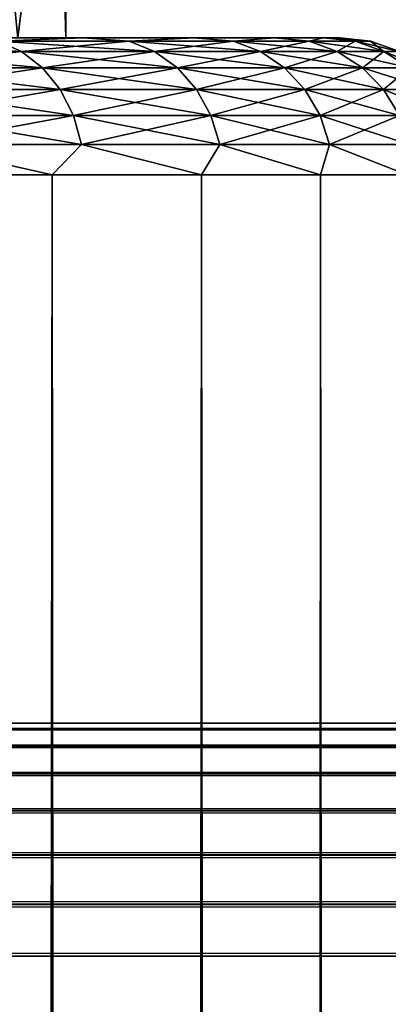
# Model space of a CAD drawing. Extents: x -265 to 265, y 0 to 1307.
# Tile 370 of 436: x -238.34 to -235.65, y 1292.95 to 1300.13. Entities that reach past the tile are written whole.
import ezdxf

# ---------------------------------------------------------------- set-up
doc = ezdxf.new("R2010")
doc.units = 0
doc.header["$LTSCALE"] = 65.185185
for name, color, linetype in [('2', 7, 'CONTINUOUS'), ('3', 7, 'CONTINUOUS'), ('334', 7, 'CONTINUOUS'), ('335', 7, 'CONTINUOUS'), ('344', 7, 'CONTINUOUS'), ('4', 7, 'CONTINUOUS'), ('7', 7, 'CONTINUOUS'), ('70', 7, 'CONTINUOUS'), ('71', 7, 'CONTINUOUS'), ('75', 7, 'CONTINUOUS'), ('76', 7, 'CONTINUOUS'), ('77', 7, 'CONTINUOUS'), ('8', 7, 'CONTINUOUS')]:
    doc.layers.add(name, color=color, linetype=linetype)

msp = doc.modelspace()

# ---------------------------------------------------------------- linework, layer by layer
at = {"layer": '2', "color": 7, "linetype": 'CONTINUOUS'}
for points in [[(-238.893, 1300, 8.5226), (-237.8756, 1300, 7), (-238.7263, 1300, 0.7711), (-238.893, 1300, 8.5226)], [(-237.8756, 1300, 7), (-237.8756, 1300, -7), (-238.893, 1300, -8.5226), (-237.8756, 1300, 7)], [(-237.8756, 1300, 7), (-238.893, 1300, -8.5226), (-238.7263, 1300, -0.7711), (-237.8756, 1300, 7)], [(-238.7263, 1300, 0.7711), (-237.8756, 1300, 7), (-238.7263, 1300, -0.7711), (-238.7263, 1300, 0.7711)], [(-237.8756, 1300, 7), (-237.0657, 1300, 5.3575), (-237.8756, 1300, -7), (-237.8756, 1300, 7)], [(-237.0657, 1300, 5.3575), (-237.0657, 1300, -5.3575), (-237.8756, 1300, -7), (-237.0657, 1300, 5.3575)], [(-237.0657, 1300, 5.3575), (-236.477, 1300, 3.6234), (-237.0657, 1300, -5.3575), (-237.0657, 1300, 5.3575)], [(-236.477, 1300, 3.6234), (-236.477, 1300, -3.6234), (-237.0657, 1300, -5.3575), (-236.477, 1300, 3.6234)], [(-236.477, 1300, 3.6234), (-236.1198, 1300, 1.8273), (-236.477, 1300, -3.6234), (-236.477, 1300, 3.6234)], [(-236.1198, 1300, 1.8273), (-236.1198, 1300, -1.8273), (-236.477, 1300, -3.6234), (-236.1198, 1300, 1.8273)], [(-236.1198, 1300, 1.8273), (-236, 1300), (-236.1198, 1300, -1.8273), (-236.1198, 1300, 1.8273)]]:
    msp.add_3dface(points, dxfattribs=at)
at = {"layer": '3', "color": 7, "linetype": 'CONTINUOUS'}
for points in [[(-239.3934, 1, 10.6066), (-238.0997, 1, 9.1314), (-239.3934, 1299, 10.6066), (-239.3934, 1, 10.6066)], [(-239.3934, 1299, 10.6066), (-238.0997, 1, 9.1314), (-238.0997, 1299, 9.1314), (-239.3934, 1299, 10.6066)], [(-238.0997, 1, 9.1314), (-237.0096, 1, 7.5), (-238.0997, 1299, 9.1314), (-238.0997, 1, 9.1314)], [(-238.0997, 1299, 9.1314), (-237.0096, 1, 7.5), (-237.0096, 1299, 7.5), (-238.0997, 1299, 9.1314)], [(-237.0096, 1, 7.5), (-236.1418, 1, 5.7403), (-237.0096, 1299, 7.5), (-237.0096, 1, 7.5)], [(-237.0096, 1299, 7.5), (-236.1418, 1, 5.7403), (-236.1418, 1299, 5.7403), (-237.0096, 1299, 7.5)], [(-236.1418, 1, 5.7403), (-235.5111, 1, 3.8823), (-236.1418, 1299, 5.7403), (-236.1418, 1, 5.7403)], [(-236.1418, 1299, 5.7403), (-235.5111, 1, 3.8823), (-235.5111, 1299, 3.8823), (-236.1418, 1299, 5.7403)]]:
    msp.add_3dface(points, dxfattribs=at)
at = {"layer": '334', "color": 7, "linetype": 'CONTINUOUS'}
for points in [[(-238.3486, 1300, -2.8715), (-238, 1300), (-240.0509, 1300, -2.6656), (-238.3486, 1300, -2.8715)], [(-238, 1300), (-239.7, 1300), (-240.0509, 1300, -2.6656), (-238, 1300)], [(-238, 1300), (-238.3486, 1300, 2.8715), (-239.7, 1300), (-238, 1300)]]:
    msp.add_3dface(points, dxfattribs=at)
at = {"layer": '335', "color": 7, "linetype": 'CONTINUOUS'}
for points in [[(-238.0626, 1302.3, 1.2238), (-238, 1300), (-238.0626, 1304.7, 1.2238), (-238.0626, 1302.3, 1.2238)], [(-238.0626, 1304.7, 1.2238), (-238, 1300), (-238.0157, 1304.7, 0.6127), (-238.0626, 1304.7, 1.2238)], [(-238, 1300), (-238, 1304.7), (-238.0157, 1304.7, 0.6127), (-238, 1300)], [(-238.5824, 1302.3, 3.693), (-238.3486, 1300, 2.8715), (-238.0626, 1302.3, 1.2238), (-238.5824, 1302.3, 3.693)], [(-238.3486, 1300, 2.8715), (-238, 1300), (-238.0626, 1302.3, 1.2238), (-238.3486, 1300, 2.8715)]]:
    msp.add_3dface(points, dxfattribs=at)
at = {"layer": '344', "color": 7, "linetype": 'CONTINUOUS'}
for points in [[(-238, 1304.7), (-238, 1300), (-238.0626, 1302.3, -1.2238), (-238, 1304.7)], [(-238.0626, 1302.3, -1.2238), (-238.3486, 1300, -2.8715), (-238.5824, 1302.3, -3.693), (-238.0626, 1302.3, -1.2238)], [(-238, 1300), (-238.3486, 1300, -2.8715), (-238.0626, 1302.3, -1.2238), (-238, 1300)]]:
    msp.add_3dface(points, dxfattribs=at)
at = {"layer": '4', "color": 7, "linetype": 'CONTINUOUS'}
for points in [[(-238.0997, 1, -9.1314), (-239.3934, 1, -10.6066), (-238.0997, 1299, -9.1314), (-238.0997, 1, -9.1314)], [(-238.0997, 1299, -9.1314), (-239.3934, 1, -10.6066), (-239.3934, 1299, -10.6066), (-238.0997, 1299, -9.1314)], [(-237.0096, 1, -7.5), (-238.0997, 1, -9.1314), (-237.0096, 1299, -7.5), (-237.0096, 1, -7.5)], [(-237.0096, 1299, -7.5), (-238.0997, 1, -9.1314), (-238.0997, 1299, -9.1314), (-237.0096, 1299, -7.5)], [(-236.1418, 1, -5.7403), (-237.0096, 1, -7.5), (-236.1418, 1299, -5.7403), (-236.1418, 1, -5.7403)], [(-236.1418, 1299, -5.7403), (-237.0096, 1, -7.5), (-237.0096, 1299, -7.5), (-236.1418, 1299, -5.7403)], [(-235.5111, 1, -3.8823), (-236.1418, 1, -5.7403), (-235.5111, 1299, -3.8823), (-235.5111, 1, -3.8823)], [(-235.5111, 1299, -3.8823), (-236.1418, 1, -5.7403), (-236.1418, 1299, -5.7403), (-235.5111, 1299, -3.8823)]]:
    msp.add_3dface(points, dxfattribs=at)
at = {"layer": '7', "color": 7, "linetype": 'CONTINUOUS'}
for points in [[(-238.4946, 1299.9752, 8.3591), (-239.633, 1299.9752, 9.7352), (-238.3234, 1299.9014, 8.4835), (-238.4946, 1299.9752, 8.3591)], [(-238.3234, 1299.9014, 8.4835), (-239.633, 1299.9752, 9.7352), (-239.4787, 1299.9014, 9.8801), (-238.3234, 1299.9014, 8.4835)], [(-237.8756, 1300, 7), (-238.893, 1300, 8.5226), (-238.4946, 1299.9752, 8.3591), (-237.8756, 1300, 7)], [(-237.5377, 1299.9752, 6.8512), (-237.8756, 1300, 7), (-238.4946, 1299.9752, 8.3591), (-237.5377, 1299.9752, 6.8512)], [(-237.5377, 1299.9752, 6.8512), (-238.4946, 1299.9752, 8.3591), (-237.3522, 1299.9014, 6.9532), (-237.5377, 1299.9752, 6.8512)], [(-237.3522, 1299.9014, 6.9532), (-238.4946, 1299.9752, 8.3591), (-238.3234, 1299.9014, 8.4835), (-237.3522, 1299.9014, 6.9532)], [(-237.0657, 1300, 5.3575), (-237.8756, 1300, 7), (-237.5377, 1299.9752, 6.8512), (-237.0657, 1300, 5.3575)], [(-236.7773, 1299.9752, 5.2353), (-237.0657, 1300, 5.3575), (-237.5377, 1299.9752, 6.8512), (-236.7773, 1299.9752, 5.2353)], [(-236.7773, 1299.9752, 5.2353), (-237.5377, 1299.9752, 6.8512), (-236.5805, 1299.9014, 5.3132), (-236.7773, 1299.9752, 5.2353)], [(-236.5805, 1299.9014, 5.3132), (-237.5377, 1299.9752, 6.8512), (-237.3522, 1299.9014, 6.9532), (-236.5805, 1299.9014, 5.3132)], [(-236.477, 1300, 3.6234), (-237.0657, 1300, 5.3575), (-236.7773, 1299.9752, 5.2353), (-236.477, 1300, 3.6234)], [(-236.2254, 1299.9752, 3.5367), (-236.477, 1300, 3.6234), (-236.7773, 1299.9752, 5.2353), (-236.2254, 1299.9752, 3.5367)], [(-236.2254, 1299.9752, 3.5367), (-236.7773, 1299.9752, 5.2353), (-236.0204, 1299.9014, 3.5894), (-236.2254, 1299.9752, 3.5367)], [(-236.0204, 1299.9014, 3.5894), (-236.7773, 1299.9752, 5.2353), (-236.5805, 1299.9014, 5.3132), (-236.0204, 1299.9014, 3.5894)], [(-236.1198, 1300, 1.8273), (-236.477, 1300, 3.6234), (-236.2254, 1299.9752, 3.5367), (-236.1198, 1300, 1.8273)], [(-235.8907, 1299.9752, 1.7824), (-236.1198, 1300, 1.8273), (-236.2254, 1299.9752, 3.5367), (-235.8907, 1299.9752, 1.7824)], [(-235.8907, 1299.9752, 1.7824), (-236.2254, 1299.9752, 3.5367), (-235.6807, 1299.9014, 1.8089), (-235.8907, 1299.9752, 1.7824)], [(-235.6807, 1299.9014, 1.8089), (-236.2254, 1299.9752, 3.5367), (-236.0204, 1299.9014, 3.5894), (-235.6807, 1299.9014, 1.8089)], [(-236, 1300), (-236.1198, 1300, 1.8273), (-235.7786, 1299.9752), (-236, 1300)], [(-235.7786, 1299.9752), (-236.1198, 1300, 1.8273), (-235.8907, 1299.9752, 1.7824), (-235.7786, 1299.9752)], [(-235.7786, 1299.9752), (-235.8907, 1299.9752, 1.7824), (-235.5669, 1299.9014), (-235.7786, 1299.9752)], [(-235.5669, 1299.9014), (-235.8907, 1299.9752, 1.7824), (-235.6807, 1299.9014, 1.8089), (-235.5669, 1299.9014)], [(-238.3234, 1299.9014, 8.4835), (-239.4787, 1299.9014, 9.8801), (-238.1698, 1299.7823, 8.5952), (-238.3234, 1299.9014, 8.4835)], [(-238.1698, 1299.7823, 8.5952), (-239.4787, 1299.9014, 9.8801), (-239.3403, 1299.7823, 10.0101), (-238.1698, 1299.7823, 8.5952)], [(-237.3522, 1299.9014, 6.9532), (-238.3234, 1299.9014, 8.4835), (-237.1858, 1299.7823, 7.0447), (-237.3522, 1299.9014, 6.9532)], [(-237.1858, 1299.7823, 7.0447), (-238.3234, 1299.9014, 8.4835), (-238.1698, 1299.7823, 8.5952), (-237.1858, 1299.7823, 7.0447)], [(-236.5805, 1299.9014, 5.3132), (-237.3522, 1299.9014, 6.9532), (-236.4039, 1299.7823, 5.3831), (-236.5805, 1299.9014, 5.3132)], [(-236.4039, 1299.7823, 5.3831), (-237.3522, 1299.9014, 6.9532), (-237.1858, 1299.7823, 7.0447), (-236.4039, 1299.7823, 5.3831)], [(-236.0204, 1299.9014, 3.5894), (-236.5805, 1299.9014, 5.3132), (-235.8364, 1299.7823, 3.6366), (-236.0204, 1299.9014, 3.5894)], [(-235.8364, 1299.7823, 3.6366), (-236.5805, 1299.9014, 5.3132), (-236.4039, 1299.7823, 5.3831), (-235.8364, 1299.7823, 3.6366)], [(-235.6807, 1299.9014, 1.8089), (-236.0204, 1299.9014, 3.5894), (-235.4923, 1299.7823, 1.8327), (-235.6807, 1299.9014, 1.8089)], [(-235.4923, 1299.7823, 1.8327), (-236.0204, 1299.9014, 3.5894), (-235.8364, 1299.7823, 3.6366), (-235.4923, 1299.7823, 1.8327)], [(-235.5669, 1299.9014), (-235.6807, 1299.9014, 1.8089), (-235.377, 1299.7823), (-235.5669, 1299.9014)], [(-235.377, 1299.7823), (-235.6807, 1299.9014, 1.8089), (-235.4923, 1299.7823, 1.8327), (-235.377, 1299.7823)], [(-238.1698, 1299.7823, 8.5952), (-239.3403, 1299.7823, 10.0101), (-238.0415, 1299.6238, 8.6884), (-238.1698, 1299.7823, 8.5952)], [(-238.0415, 1299.6238, 8.6884), (-239.3403, 1299.7823, 10.0101), (-239.2247, 1299.6238, 10.1187), (-238.0415, 1299.6238, 8.6884)], [(-237.1858, 1299.7823, 7.0447), (-238.1698, 1299.7823, 8.5952), (-237.0468, 1299.6238, 7.1211), (-237.1858, 1299.7823, 7.0447)], [(-237.0468, 1299.6238, 7.1211), (-238.1698, 1299.7823, 8.5952), (-238.0415, 1299.6238, 8.6884), (-237.0468, 1299.6238, 7.1211)], [(-236.4039, 1299.7823, 5.3831), (-237.1858, 1299.7823, 7.0447), (-236.2565, 1299.6238, 5.4415), (-236.4039, 1299.7823, 5.3831)], [(-236.2565, 1299.6238, 5.4415), (-237.1858, 1299.7823, 7.0447), (-237.0468, 1299.6238, 7.1211), (-236.2565, 1299.6238, 5.4415)], [(-235.8364, 1299.7823, 3.6366), (-236.4039, 1299.7823, 5.3831), (-235.6828, 1299.6238, 3.676), (-235.8364, 1299.7823, 3.6366)], [(-235.6828, 1299.6238, 3.676), (-236.4039, 1299.7823, 5.3831), (-236.2565, 1299.6238, 5.4415), (-235.6828, 1299.6238, 3.676)], [(-235.4923, 1299.7823, 1.8327), (-235.8364, 1299.7823, 3.6366), (-235.335, 1299.6238, 1.8526), (-235.4923, 1299.7823, 1.8327)], [(-235.335, 1299.6238, 1.8526), (-235.8364, 1299.7823, 3.6366), (-235.6828, 1299.6238, 3.676), (-235.335, 1299.6238, 1.8526)], [(-238.0415, 1299.6238, 8.6884), (-239.2247, 1299.6238, 10.1187), (-237.9449, 1299.4341, 8.7585), (-238.0415, 1299.6238, 8.6884)], [(-237.9449, 1299.4341, 8.7585), (-239.2247, 1299.6238, 10.1187), (-239.1377, 1299.4341, 10.2003), (-237.9449, 1299.4341, 8.7585)], [(-237.0468, 1299.6238, 7.1211), (-238.0415, 1299.6238, 8.6884), (-236.9423, 1299.4341, 7.1785), (-237.0468, 1299.6238, 7.1211)], [(-236.9423, 1299.4341, 7.1785), (-238.0415, 1299.6238, 8.6884), (-237.9449, 1299.4341, 8.7585), (-236.9423, 1299.4341, 7.1785)], [(-236.2565, 1299.6238, 5.4415), (-237.0468, 1299.6238, 7.1211), (-236.1455, 1299.4341, 5.4854), (-236.2565, 1299.6238, 5.4415)], [(-236.1455, 1299.4341, 5.4854), (-237.0468, 1299.6238, 7.1211), (-236.9423, 1299.4341, 7.1785), (-236.1455, 1299.4341, 5.4854)], [(-235.6828, 1299.6238, 3.676), (-236.2565, 1299.6238, 5.4415), (-235.5673, 1299.4341, 3.7057), (-235.6828, 1299.6238, 3.676)], [(-235.5673, 1299.4341, 3.7057), (-236.2565, 1299.6238, 5.4415), (-236.1455, 1299.4341, 5.4854), (-235.5673, 1299.4341, 3.7057)], [(-235.335, 1299.6238, 1.8526), (-235.6828, 1299.6238, 3.676), (-235.2166, 1299.4341, 1.8676), (-235.335, 1299.6238, 1.8526)], [(-235.2166, 1299.4341, 1.8676), (-235.6828, 1299.6238, 3.676), (-235.5673, 1299.4341, 3.7057), (-235.2166, 1299.4341, 1.8676)], [(-237.9449, 1299.4341, 8.7585), (-239.1377, 1299.4341, 10.2003), (-237.885, 1299.2225, 8.802), (-237.9449, 1299.4341, 8.7585)], [(-237.885, 1299.2225, 8.802), (-239.1377, 1299.4341, 10.2003), (-239.0837, 1299.2225, 10.251), (-237.885, 1299.2225, 8.802)], [(-236.9423, 1299.4341, 7.1785), (-237.9449, 1299.4341, 8.7585), (-236.8774, 1299.2225, 7.2142), (-236.9423, 1299.4341, 7.1785)], [(-236.8774, 1299.2225, 7.2142), (-237.9449, 1299.4341, 8.7585), (-237.885, 1299.2225, 8.802), (-236.8774, 1299.2225, 7.2142)], [(-236.1455, 1299.4341, 5.4854), (-236.9423, 1299.4341, 7.1785), (-236.0767, 1299.2225, 5.5126), (-236.1455, 1299.4341, 5.4854)], [(-236.0767, 1299.2225, 5.5126), (-236.9423, 1299.4341, 7.1785), (-236.8774, 1299.2225, 7.2142), (-236.0767, 1299.2225, 5.5126)], [(-235.5673, 1299.4341, 3.7057), (-236.1455, 1299.4341, 5.4854), (-235.4955, 1299.2225, 3.7241), (-235.5673, 1299.4341, 3.7057)], [(-235.4955, 1299.2225, 3.7241), (-236.1455, 1299.4341, 5.4854), (-236.0767, 1299.2225, 5.5126), (-235.4955, 1299.2225, 3.7241)], [(-239.3934, 1299, 10.6066), (-238.0997, 1299, 9.1314), (-239.0837, 1299.2225, 10.251), (-239.3934, 1299, 10.6066)], [(-238.0997, 1299, 9.1314), (-237.885, 1299.2225, 8.802), (-239.0837, 1299.2225, 10.251), (-238.0997, 1299, 9.1314)], [(-238.0997, 1299, 9.1314), (-237.0096, 1299, 7.5), (-237.885, 1299.2225, 8.802), (-238.0997, 1299, 9.1314)], [(-237.0096, 1299, 7.5), (-236.8774, 1299.2225, 7.2142), (-237.885, 1299.2225, 8.802), (-237.0096, 1299, 7.5)], [(-237.0096, 1299, 7.5), (-236.1418, 1299, 5.7403), (-236.8774, 1299.2225, 7.2142), (-237.0096, 1299, 7.5)], [(-236.1418, 1299, 5.7403), (-236.0767, 1299.2225, 5.5126), (-236.8774, 1299.2225, 7.2142), (-236.1418, 1299, 5.7403)], [(-236.1418, 1299, 5.7403), (-235.5111, 1299, 3.8823), (-236.0767, 1299.2225, 5.5126), (-236.1418, 1299, 5.7403)], [(-235.5111, 1299, 3.8823), (-235.4955, 1299.2225, 3.7241), (-236.0767, 1299.2225, 5.5126), (-235.5111, 1299, 3.8823)]]:
    msp.add_3dface(points, dxfattribs=at)
at = {"layer": '70', "color": 7, "linetype": 'CONTINUOUS'}
for points in [[(-263, 1294.9574, 16.3217), (-263, 1295, 16.7), (263, 1294.9578, 16.3236), (-263, 1294.9574, 16.3217)], [(263, 1294.9578, 16.3236), (-263, 1295, 16.7), (263, 1295, 16.7), (263, 1294.9578, 16.3236)], [(263, 1294.8323, 15.9638), (-263, 1294.9574, 16.3217), (263, 1294.9578, 16.3236), (263, 1294.8323, 15.9638)], [(-263, 1294.8315, 15.9621), (-263, 1294.9574, 16.3217), (263, 1294.8323, 15.9638), (-263, 1294.8315, 15.9621)], [(263, 1294.6298, 15.641), (-263, 1294.8315, 15.9621), (263, 1294.8323, 15.9638), (263, 1294.6298, 15.641)], [(-263, 1294.6286, 15.6395), (-263, 1294.8315, 15.9621), (263, 1294.6298, 15.641), (-263, 1294.6286, 15.6395)], [(263, 1294.3605, 15.3714), (-263, 1294.6286, 15.6395), (263, 1294.6298, 15.641), (263, 1294.3605, 15.3714)], [(-263, 1294.359, 15.3702), (-263, 1294.6286, 15.6395), (263, 1294.3605, 15.3714), (-263, 1294.359, 15.3702)], [(263, 1294.0379, 15.1685), (-263, 1294.359, 15.3702), (263, 1294.3605, 15.3714), (263, 1294.0379, 15.1685)], [(-263, 1294.0362, 15.1677), (-263, 1294.359, 15.3702), (263, 1294.0379, 15.1685), (-263, 1294.0362, 15.1677)], [(263, 1293.6783, 15.0426), (-263, 1294.0362, 15.1677), (263, 1294.0379, 15.1685), (263, 1293.6783, 15.0426)], [(-263, 1293.6764, 15.0422), (-263, 1294.0362, 15.1677), (263, 1293.6783, 15.0426), (-263, 1293.6764, 15.0422)], [(263, 1293.3, 15), (-263, 1293.6764, 15.0422), (263, 1293.6783, 15.0426), (263, 1293.3, 15)], [(-263, 1293.3, 15), (-263, 1293.6764, 15.0422), (263, 1293.3, 15), (-263, 1293.3, 15)]]:
    msp.add_3dface(points, dxfattribs=at)
at = {"layer": '71', "color": 7, "linetype": 'CONTINUOUS'}
for points in [[(-263, 1293.3, 15), (263, 1293.3, 15), (-263, 1266.7, 15), (-263, 1293.3, 15)], [(-263, 1266.7, 15), (263, 1293.3, 15), (263, 1266.7, 15), (-263, 1266.7, 15)]]:
    msp.add_3dface(points, dxfattribs=at)
at = {"layer": '75', "color": 7, "linetype": 'CONTINUOUS'}
for points in [[(-263, 1266.7, 25), (263, 1266.7, 25), (-263, 1293.3, 25), (-263, 1266.7, 25)], [(-263, 1293.3, 25), (263, 1266.7, 25), (263, 1293.3, 25), (-263, 1293.3, 25)]]:
    msp.add_3dface(points, dxfattribs=at)
at = {"layer": '76', "color": 7, "linetype": 'CONTINUOUS'}
for points in [[(-263, 1295, 23.3), (-263, 1294.9578, 23.6764), (263, 1295, 23.3), (-263, 1295, 23.3)], [(263, 1295, 23.3), (-263, 1294.9578, 23.6764), (263, 1294.9574, 23.6783), (263, 1295, 23.3)], [(-263, 1294.9578, 23.6764), (-263, 1294.8323, 24.0362), (263, 1294.9574, 23.6783), (-263, 1294.9578, 23.6764)], [(263, 1294.9574, 23.6783), (-263, 1294.8323, 24.0362), (263, 1294.8315, 24.0379), (263, 1294.9574, 23.6783)], [(-263, 1294.8323, 24.0362), (-263, 1294.6298, 24.359), (263, 1294.8315, 24.0379), (-263, 1294.8323, 24.0362)], [(263, 1294.8315, 24.0379), (-263, 1294.6298, 24.359), (263, 1294.6286, 24.3605), (263, 1294.8315, 24.0379)], [(-263, 1294.6298, 24.359), (-263, 1294.3605, 24.6286), (263, 1294.6286, 24.3605), (-263, 1294.6298, 24.359)], [(263, 1294.6286, 24.3605), (-263, 1294.3605, 24.6286), (263, 1294.359, 24.6298), (263, 1294.6286, 24.3605)], [(-263, 1294.3605, 24.6286), (-263, 1294.0379, 24.8315), (263, 1294.359, 24.6298), (-263, 1294.3605, 24.6286)], [(263, 1294.359, 24.6298), (-263, 1294.0379, 24.8315), (263, 1294.0362, 24.8323), (263, 1294.359, 24.6298)], [(-263, 1294.0379, 24.8315), (-263, 1293.6783, 24.9574), (263, 1294.0362, 24.8323), (-263, 1294.0379, 24.8315)], [(263, 1294.0362, 24.8323), (-263, 1293.6783, 24.9574), (263, 1293.6764, 24.9578), (263, 1294.0362, 24.8323)], [(-263, 1293.6783, 24.9574), (-263, 1293.3, 25), (263, 1293.6764, 24.9578), (-263, 1293.6783, 24.9574)], [(-263, 1293.3, 25), (263, 1293.3, 25), (263, 1293.6764, 24.9578), (-263, 1293.3, 25)]]:
    msp.add_3dface(points, dxfattribs=at)
at = {"layer": '77', "color": 7, "linetype": 'CONTINUOUS'}
for points in [[(263, 1295, 16.7), (-263, 1295, 16.7), (263, 1295, 23.3), (263, 1295, 16.7)], [(-263, 1295, 16.7), (-263, 1295, 23.3), (263, 1295, 23.3), (-263, 1295, 16.7)]]:
    msp.add_3dface(points, dxfattribs=at)
at = {"layer": '8', "color": 7, "linetype": 'CONTINUOUS'}
for points in [[(-239.4787, 1299.9014, -9.8801), (-238.4946, 1299.9752, -8.3591), (-238.3234, 1299.9014, -8.4835), (-239.4787, 1299.9014, -9.8801)], [(-238.893, 1300, -8.5226), (-237.8756, 1300, -7), (-238.4946, 1299.9752, -8.3591), (-238.893, 1300, -8.5226)], [(-238.4946, 1299.9752, -8.3591), (-237.8756, 1300, -7), (-237.5377, 1299.9752, -6.8512), (-238.4946, 1299.9752, -8.3591)], [(-238.4946, 1299.9752, -8.3591), (-237.5377, 1299.9752, -6.8512), (-238.3234, 1299.9014, -8.4835), (-238.4946, 1299.9752, -8.3591)], [(-238.3234, 1299.9014, -8.4835), (-237.5377, 1299.9752, -6.8512), (-237.3522, 1299.9014, -6.9532), (-238.3234, 1299.9014, -8.4835)], [(-237.8756, 1300, -7), (-237.0657, 1300, -5.3575), (-237.5377, 1299.9752, -6.8512), (-237.8756, 1300, -7)], [(-237.5377, 1299.9752, -6.8512), (-237.0657, 1300, -5.3575), (-236.7773, 1299.9752, -5.2353), (-237.5377, 1299.9752, -6.8512)], [(-237.5377, 1299.9752, -6.8512), (-236.7773, 1299.9752, -5.2353), (-237.3522, 1299.9014, -6.9532), (-237.5377, 1299.9752, -6.8512)], [(-237.3522, 1299.9014, -6.9532), (-236.7773, 1299.9752, -5.2353), (-236.5805, 1299.9014, -5.3132), (-237.3522, 1299.9014, -6.9532)], [(-237.0657, 1300, -5.3575), (-236.477, 1300, -3.6234), (-236.7773, 1299.9752, -5.2353), (-237.0657, 1300, -5.3575)], [(-236.7773, 1299.9752, -5.2353), (-236.477, 1300, -3.6234), (-236.2254, 1299.9752, -3.5367), (-236.7773, 1299.9752, -5.2353)], [(-236.7773, 1299.9752, -5.2353), (-236.2254, 1299.9752, -3.5367), (-236.5805, 1299.9014, -5.3132), (-236.7773, 1299.9752, -5.2353)], [(-236.5805, 1299.9014, -5.3132), (-236.2254, 1299.9752, -3.5367), (-236.0204, 1299.9014, -3.5894), (-236.5805, 1299.9014, -5.3132)], [(-236.477, 1300, -3.6234), (-236.1198, 1300, -1.8273), (-236.2254, 1299.9752, -3.5367), (-236.477, 1300, -3.6234)], [(-236.2254, 1299.9752, -3.5367), (-236.1198, 1300, -1.8273), (-235.8907, 1299.9752, -1.7824), (-236.2254, 1299.9752, -3.5367)], [(-236.2254, 1299.9752, -3.5367), (-235.8907, 1299.9752, -1.7824), (-236.0204, 1299.9014, -3.5894), (-236.2254, 1299.9752, -3.5367)], [(-236.1198, 1300, -1.8273), (-236, 1300), (-235.8907, 1299.9752, -1.7824), (-236.1198, 1300, -1.8273)], [(-236.0204, 1299.9014, -3.5894), (-235.8907, 1299.9752, -1.7824), (-235.6807, 1299.9014, -1.8089), (-236.0204, 1299.9014, -3.5894)], [(-236, 1300), (-235.7786, 1299.9752), (-235.8907, 1299.9752, -1.7824), (-236, 1300)], [(-235.8907, 1299.9752, -1.7824), (-235.7786, 1299.9752), (-235.6807, 1299.9014, -1.8089), (-235.8907, 1299.9752, -1.7824)], [(-235.7786, 1299.9752), (-235.5669, 1299.9014), (-235.6807, 1299.9014, -1.8089), (-235.7786, 1299.9752)], [(-239.4787, 1299.9014, -9.8801), (-238.3234, 1299.9014, -8.4835), (-239.3403, 1299.7823, -10.0101), (-239.4787, 1299.9014, -9.8801)], [(-239.3403, 1299.7823, -10.0101), (-238.3234, 1299.9014, -8.4835), (-238.1698, 1299.7823, -8.5952), (-239.3403, 1299.7823, -10.0101)], [(-238.3234, 1299.9014, -8.4835), (-237.3522, 1299.9014, -6.9532), (-238.1698, 1299.7823, -8.5952), (-238.3234, 1299.9014, -8.4835)], [(-238.1698, 1299.7823, -8.5952), (-237.3522, 1299.9014, -6.9532), (-237.1858, 1299.7823, -7.0447), (-238.1698, 1299.7823, -8.5952)], [(-237.3522, 1299.9014, -6.9532), (-236.5805, 1299.9014, -5.3132), (-237.1858, 1299.7823, -7.0447), (-237.3522, 1299.9014, -6.9532)], [(-237.1858, 1299.7823, -7.0447), (-236.5805, 1299.9014, -5.3132), (-236.4039, 1299.7823, -5.3831), (-237.1858, 1299.7823, -7.0447)], [(-236.5805, 1299.9014, -5.3132), (-236.0204, 1299.9014, -3.5894), (-236.4039, 1299.7823, -5.3831), (-236.5805, 1299.9014, -5.3132)], [(-236.4039, 1299.7823, -5.3831), (-236.0204, 1299.9014, -3.5894), (-235.8364, 1299.7823, -3.6366), (-236.4039, 1299.7823, -5.3831)], [(-236.0204, 1299.9014, -3.5894), (-235.6807, 1299.9014, -1.8089), (-235.8364, 1299.7823, -3.6366), (-236.0204, 1299.9014, -3.5894)], [(-235.8364, 1299.7823, -3.6366), (-235.6807, 1299.9014, -1.8089), (-235.4923, 1299.7823, -1.8327), (-235.8364, 1299.7823, -3.6366)], [(-235.6807, 1299.9014, -1.8089), (-235.5669, 1299.9014), (-235.4923, 1299.7823, -1.8327), (-235.6807, 1299.9014, -1.8089)], [(-239.3403, 1299.7823, -10.0101), (-238.1698, 1299.7823, -8.5952), (-239.2247, 1299.6238, -10.1187), (-239.3403, 1299.7823, -10.0101)], [(-239.2247, 1299.6238, -10.1187), (-238.1698, 1299.7823, -8.5952), (-238.0415, 1299.6238, -8.6884), (-239.2247, 1299.6238, -10.1187)], [(-238.1698, 1299.7823, -8.5952), (-237.1858, 1299.7823, -7.0447), (-238.0415, 1299.6238, -8.6884), (-238.1698, 1299.7823, -8.5952)], [(-238.0415, 1299.6238, -8.6884), (-237.1858, 1299.7823, -7.0447), (-237.0468, 1299.6238, -7.1211), (-238.0415, 1299.6238, -8.6884)], [(-237.1858, 1299.7823, -7.0447), (-236.4039, 1299.7823, -5.3831), (-237.0468, 1299.6238, -7.1211), (-237.1858, 1299.7823, -7.0447)], [(-237.0468, 1299.6238, -7.1211), (-236.4039, 1299.7823, -5.3831), (-236.2565, 1299.6238, -5.4415), (-237.0468, 1299.6238, -7.1211)], [(-236.4039, 1299.7823, -5.3831), (-235.8364, 1299.7823, -3.6366), (-236.2565, 1299.6238, -5.4415), (-236.4039, 1299.7823, -5.3831)], [(-236.2565, 1299.6238, -5.4415), (-235.8364, 1299.7823, -3.6366), (-235.6828, 1299.6238, -3.676), (-236.2565, 1299.6238, -5.4415)], [(-235.8364, 1299.7823, -3.6366), (-235.4923, 1299.7823, -1.8327), (-235.6828, 1299.6238, -3.676), (-235.8364, 1299.7823, -3.6366)], [(-235.6828, 1299.6238, -3.676), (-235.4923, 1299.7823, -1.8327), (-235.335, 1299.6238, -1.8526), (-235.6828, 1299.6238, -3.676)], [(-239.2247, 1299.6238, -10.1187), (-238.0415, 1299.6238, -8.6884), (-239.1377, 1299.4341, -10.2003), (-239.2247, 1299.6238, -10.1187)], [(-239.1377, 1299.4341, -10.2003), (-238.0415, 1299.6238, -8.6884), (-237.9449, 1299.4341, -8.7585), (-239.1377, 1299.4341, -10.2003)], [(-238.0415, 1299.6238, -8.6884), (-237.0468, 1299.6238, -7.1211), (-237.9449, 1299.4341, -8.7585), (-238.0415, 1299.6238, -8.6884)], [(-237.9449, 1299.4341, -8.7585), (-237.0468, 1299.6238, -7.1211), (-236.9423, 1299.4341, -7.1785), (-237.9449, 1299.4341, -8.7585)], [(-237.0468, 1299.6238, -7.1211), (-236.2565, 1299.6238, -5.4415), (-236.9423, 1299.4341, -7.1785), (-237.0468, 1299.6238, -7.1211)], [(-236.9423, 1299.4341, -7.1785), (-236.2565, 1299.6238, -5.4415), (-236.1455, 1299.4341, -5.4854), (-236.9423, 1299.4341, -7.1785)], [(-236.2565, 1299.6238, -5.4415), (-235.6828, 1299.6238, -3.676), (-236.1455, 1299.4341, -5.4854), (-236.2565, 1299.6238, -5.4415)], [(-236.1455, 1299.4341, -5.4854), (-235.6828, 1299.6238, -3.676), (-235.5673, 1299.4341, -3.7057), (-236.1455, 1299.4341, -5.4854)], [(-235.6828, 1299.6238, -3.676), (-235.335, 1299.6238, -1.8526), (-235.5673, 1299.4341, -3.7057), (-235.6828, 1299.6238, -3.676)], [(-239.1377, 1299.4341, -10.2003), (-237.9449, 1299.4341, -8.7585), (-239.0837, 1299.2225, -10.251), (-239.1377, 1299.4341, -10.2003)], [(-239.0837, 1299.2225, -10.251), (-237.9449, 1299.4341, -8.7585), (-237.885, 1299.2225, -8.802), (-239.0837, 1299.2225, -10.251)], [(-237.9449, 1299.4341, -8.7585), (-236.9423, 1299.4341, -7.1785), (-237.885, 1299.2225, -8.802), (-237.9449, 1299.4341, -8.7585)], [(-237.885, 1299.2225, -8.802), (-236.9423, 1299.4341, -7.1785), (-236.8774, 1299.2225, -7.2142), (-237.885, 1299.2225, -8.802)], [(-236.9423, 1299.4341, -7.1785), (-236.1455, 1299.4341, -5.4854), (-236.8774, 1299.2225, -7.2142), (-236.9423, 1299.4341, -7.1785)], [(-236.8774, 1299.2225, -7.2142), (-236.1455, 1299.4341, -5.4854), (-236.0767, 1299.2225, -5.5126), (-236.8774, 1299.2225, -7.2142)], [(-236.1455, 1299.4341, -5.4854), (-235.5673, 1299.4341, -3.7057), (-236.0767, 1299.2225, -5.5126), (-236.1455, 1299.4341, -5.4854)], [(-236.0767, 1299.2225, -5.5126), (-235.5673, 1299.4341, -3.7057), (-235.4955, 1299.2225, -3.7241), (-236.0767, 1299.2225, -5.5126)], [(-238.0997, 1299, -9.1314), (-239.3934, 1299, -10.6066), (-239.0837, 1299.2225, -10.251), (-238.0997, 1299, -9.1314)], [(-238.0997, 1299, -9.1314), (-239.0837, 1299.2225, -10.251), (-237.885, 1299.2225, -8.802), (-238.0997, 1299, -9.1314)], [(-237.0096, 1299, -7.5), (-238.0997, 1299, -9.1314), (-237.885, 1299.2225, -8.802), (-237.0096, 1299, -7.5)], [(-237.0096, 1299, -7.5), (-237.885, 1299.2225, -8.802), (-236.8774, 1299.2225, -7.2142), (-237.0096, 1299, -7.5)], [(-236.1418, 1299, -5.7403), (-237.0096, 1299, -7.5), (-236.8774, 1299.2225, -7.2142), (-236.1418, 1299, -5.7403)], [(-236.1418, 1299, -5.7403), (-236.8774, 1299.2225, -7.2142), (-236.0767, 1299.2225, -5.5126), (-236.1418, 1299, -5.7403)], [(-235.5111, 1299, -3.8823), (-236.1418, 1299, -5.7403), (-236.0767, 1299.2225, -5.5126), (-235.5111, 1299, -3.8823)], [(-235.5111, 1299, -3.8823), (-236.0767, 1299.2225, -5.5126), (-235.4955, 1299.2225, -3.7241), (-235.5111, 1299, -3.8823)]]:
    msp.add_3dface(points, dxfattribs=at)

doc.saveas('drawing.dxf')
